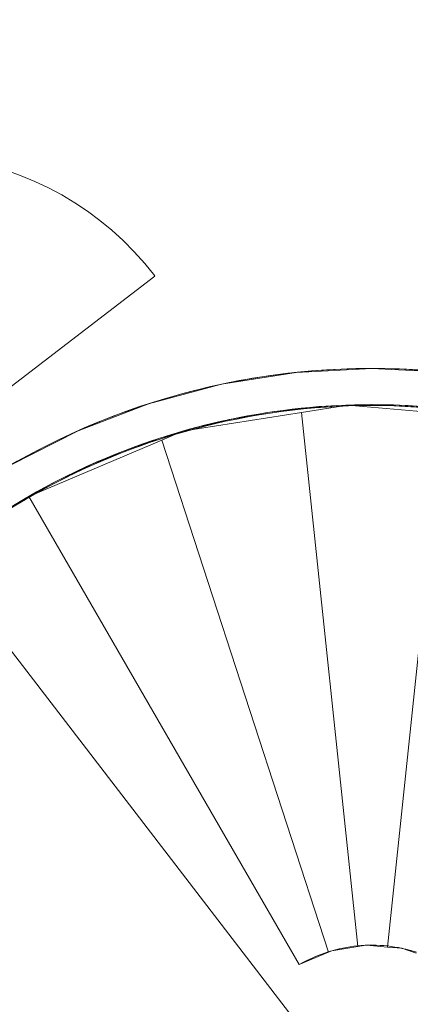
# Model space of a CAD drawing. Header units: inches. Extents: x 15 to 546804, y -66 to 267312.
# Tile 266 of 478: x 410895 to 411974, y 139192 to 141915. Entities that reach past the tile are written whole.
import ezdxf

# ---------------------------------------------------------------- set-up
doc = ezdxf.new("R2010")
doc.units = ezdxf.units.IN
doc.header["$MEASUREMENT"] = 0

msp = doc.modelspace()

# ---------------------------------------------------------------- linework, layer by layer
at = {"color": 7, "lineweight": 20}
for p, q in [((410586.7, 140682.8, 300), (411267.9, 141206.1, 300)), ((411658.6, 140939.8, 300), (411658.6, 140939.8, 4800)), ((411658.6, 140939.8, 4800), (411658.6, 140939.8, 4820)), ((411867.1, 140950.7, 300), (411867.1, 140950.7, 4800)), ((411867.1, 140950.7, 4800), (411867.1, 140950.7, 4820)), ((411452.3, 140907.1, 300), (411452.3, 140907.1, 4800)), ((411452.3, 140907.1, 4800), (411452.3, 140907.1, 4820)), ((411250.6, 140853.1, 300), (411250.6, 140853.1, 4800)), ((411250.6, 140853.1, 4800), (411250.6, 140853.1, 4820)), ((411801, 140849.4, 3050), (411801, 140849.4, 3300)), ((411867.1, 140850.6, 4800), (411867.1, 140850.6, 300)), ((411867.1, 140850.6, 4800), (411867.1, 140850.6, 4820)), ((411669, 140840.2, 4800), (411669, 140840.2, 300)), ((411669, 140840.2, 4800), (411669, 140840.2, 4820)), ((411673, 140829.2, 3050), (411828.3, 139351.5, 3050)), ((411673, 140829.2, 3300), (411828.3, 139351.5, 3300)), ((411673, 140829.2, 3050), (411673, 140829.2, 3300)), ((411673, 140829.2, 3300), (411828.3, 139351.5, 3300)), ((411673, 140829.2, 3550), (411828.3, 139351.5, 3550)), ((411673, 140829.2, 3300), (411673, 140829.2, 3550)), ((412065.4, 140826.3, 2800), (411910.3, 139350.5, 2800)), ((412065.4, 140826.3, 3050), (411910.3, 139350.5, 3050)), ((412065.4, 140826.3, 3050), (411910.3, 139350.5, 3050)), ((412065.4, 140826.3, 3300), (411910.3, 139350.5, 3300)), ((411473.1, 140809.2, 4800), (411473.1, 140809.2, 300)), ((411473.1, 140809.2, 4800), (411473.1, 140809.2, 4820)), ((411055.7, 140778.2, 300), (411055.7, 140778.2, 4800)), ((411055.7, 140778.2, 4800), (411055.7, 140778.2, 4820)), ((411344.8, 140777.2, 3300), (411344.8, 140777.2, 3550)), ((411281.6, 140757.8, 4800), (411281.6, 140757.8, 300)), ((411281.6, 140757.8, 4800), (411281.6, 140757.8, 4820)), ((411287.2, 140752.7, 3300), (411747.5, 139336.2, 3300)), ((411287.2, 140752.7, 3550), (411747.5, 139336.2, 3550)), ((411287.2, 140752.7, 3300), (411287.2, 140752.7, 3550)), ((411287.2, 140752.7, 3550), (411747.5, 139336.2, 3550)), ((411287.2, 140752.7, 3800), (411747.5, 139336.2, 3800)), ((411287.2, 140752.7, 3550), (411287.2, 140752.7, 3800)), ((411096.4, 140686.8, 4800), (411096.4, 140686.8, 300)), ((411096.4, 140686.8, 4800), (411096.4, 140686.8, 4820)), ((410919.7, 140596.7, 4800), (410919.7, 140596.7, 300)), ((411667.1, 139302.1, 3550), (410919.7, 140596.7, 3550)), ((411667.1, 139302.1, 3800), (410919.7, 140596.7, 3800)), ((410919.7, 140596.7, 3550), (410919.7, 140596.7, 3800)), ((410919.7, 140596.7, 4800), (410919.7, 140596.7, 4820)), ((410674.6, 140424.9, 3000), (412980.9, 137422.7, 3000)), ((411828.3, 139351.5, 3050), (411828.3, 139351.5, 3300)), ((411828.3, 139351.5, 3300), (411828.3, 139351.5, 3550)), ((411853.1, 139355.5, 3050), (411853.1, 139355.5, 3300)), ((411910.3, 139350.5, 2800), (411910.3, 139350.5, 3050)), ((411910.3, 139350.5, 3050), (411910.3, 139350.5, 3300)), ((411950.3, 139347, 2800), (411950.3, 139347, 3050)), ((411747.5, 139336.2, 3300), (411747.5, 139336.2, 3550)), ((411747.5, 139336.2, 3550), (411747.5, 139336.2, 3800)), ((411756.9, 139340.2, 3300), (411756.9, 139340.2, 3550)), ((411667.1, 139302.1, 3550), (411667.1, 139302.1, 3800))]:
    msp.add_line(p, q, dxfattribs=at)
at = {"color": 7, "lineweight": 20, "extrusion": (5.45071e-13, -6.72456e-13, -1)}
msp.add_arc((-411867.5, 138954.4, -3000), 1893.6, 50.9483, 233.9872, dxfattribs=at)
at = {"color": 7, "lineweight": 20}
for centre, radius, start, end in [((411867.1, 138955.7, 300), 1995, 337.8901, 129.0632), ((411867.1, 138955.7, 4800), 1995, 306, 129.0632), ((411867.1, 138955.7, 4800), 1995, 306, 129.0632), ((411867.1, 138955.7, 4820), 1995, 306, 129.0632), ((411867.1, 138955.7, 300), 1894.9, 306, 129.0666), ((411867.1, 138955.7, 4800), 1894.9, 306, 129.0666), ((411867.1, 138955.7, 4800), 1894.9, 306, 129.0666), ((411867.1, 138955.7, 4820), 1894.9, 306, 129.0666), ((411867.1, 138955.7, 3050), 1894.9, 83.9483, 95.9142), ((411867.1, 138955.7, 3300), 1894.9, 83.9483, 95.9142), ((411867.1, 138955.7, 3300), 1894.9, 95.9142, 107.8843), ((411867.1, 138955.7, 3550), 1894.9, 95.9142, 107.8843), ((411867.1, 138955.7, 3550), 1894.9, 107.8843, 120), ((411867.1, 138955.7, 3800), 1894.9, 107.8843, 120)]:
    msp.add_arc(centre, radius, start, end, dxfattribs=at)
at = {"color": 7, "lineweight": 20, "extrusion": (-1.7172e-12, -9.82843e-13, -1)}
for centre in [(-411867.1, 138955.7, -3300), (-411867.1, 138955.7, -3550)]:
    msp.add_arc(centre, 400, 72.5477, 84.4061, dxfattribs=at)
at = {"color": 7, "lineweight": 20, "extrusion": (-1.73478e-12, -7.87268e-13, -1)}
for centre in [(-411867.1, 138955.7, -3050), (-411867.1, 138955.7, -3300)]:
    msp.add_arc(centre, 400, 84.4061, 96.2451, dxfattribs=at)
at = {"color": 7, "lineweight": 20, "extrusion": (-1.82213e-12, -1.96985e-12, -1)}
for centre in [(-411867.1, 138955.7, -2800), (-411867.1, 138955.7, -3050)]:
    msp.add_arc(centre, 400, 96.2451, 108.0732, dxfattribs=at)
at = {"color": 7, "lineweight": 20, "extrusion": (-1.71492e-12, -9.90107e-13, -1)}
for centre in [(-411867.1, 138955.7, -3550), (-411867.1, 138955.7, -3800)]:
    msp.add_arc(centre, 400, 60, 72.5477, dxfattribs=at)
at = {"color": 7, "lineweight": 20, "extrusion": (0, 0, -1)}
for centre in [(410586.7, 140682.8, 300), (410586.7, 140682.8)]:
    msp.add_ellipse(centre, major_axis=(681.6, 523.6), ratio=0.999391, start_param=-1.570796, end_param=0, dxfattribs=at)
at = {"color": 7, "lineweight": 20}
for points, invisible_edges in [([(414067.1, 156655.7, 300), (401067.1, 139805.7, 300), (401067.1, 156655.7, 300)], 1), ([(401067.1, 139805.7, 300), (414067.1, 156655.7, 300), (404282.1, 139805.7, 300)], 3), ([(411452.3, 140907.1, 4800), (411658.6, 140939.8, 300), (411452.3, 140907.1, 300)], 1), ([(411658.6, 140939.8, 300), (411452.3, 140907.1, 4800), (411658.6, 140939.8, 4800)], 1), ([(411452.3, 140907.1, 4800), (411473.1, 140809.2, 4800), (411658.6, 140939.8, 4800)], 3), ([(411473.1, 140809.2, 300), (411452.3, 140907.1, 300), (411658.6, 140939.8, 300)], 13), ([(411452.3, 140907.1, 4820), (411658.6, 140939.8, 4800), (411452.3, 140907.1, 4800)], 1), ([(411658.6, 140939.8, 4800), (411452.3, 140907.1, 4820), (411658.6, 140939.8, 4820)], 1), ([(411658.6, 140939.8, 4800), (411473.1, 140809.2, 4800), (411669, 140840.2, 4800)], 13), ([(411473.1, 140809.2, 300), (411658.6, 140939.8, 300), (411669, 140840.2, 300)], 3), ([(411658.6, 140939.8, 4800), (411867.1, 140950.7, 300), (411658.6, 140939.8, 300)], 1), ([(411867.1, 140950.7, 300), (411658.6, 140939.8, 4800), (411867.1, 140950.7, 4800)], 1), ([(411658.6, 140939.8, 4800), (411669, 140840.2, 4800), (411867.1, 140950.7, 4800)], 3), ([(411669, 140840.2, 300), (411658.6, 140939.8, 300), (411867.1, 140950.7, 300)], 13), ([(411658.6, 140939.8, 4820), (411867.1, 140950.7, 4800), (411658.6, 140939.8, 4800)], 1), ([(411867.1, 140950.7, 4800), (411658.6, 140939.8, 4820), (411867.1, 140950.7, 4820)], 1), ([(411867.1, 140950.7, 4800), (411669, 140840.2, 4800), (411867.1, 140850.6, 4800)], 13), ([(411669, 140840.2, 300), (411867.1, 140950.7, 300), (411867.1, 140850.6, 300)], 3), ([(411867.1, 140950.7, 4800), (412075.6, 140939.8, 300), (411867.1, 140950.7, 300)], 1), ([(412075.6, 140939.8, 300), (411867.1, 140950.7, 4800), (412075.6, 140939.8, 4800)], 1), ([(411867.1, 140950.7, 4800), (411867.1, 140850.6, 4800), (412075.6, 140939.8, 4800)], 3), ([(411867.1, 140850.6, 300), (411867.1, 140950.7, 300), (412075.6, 140939.8, 300)], 13), ([(411867.1, 140950.7, 4820), (412075.6, 140939.8, 4800), (411867.1, 140950.7, 4800)], 1), ([(412075.6, 140939.8, 4800), (411867.1, 140950.7, 4820), (412075.6, 140939.8, 4820)], 1), ([(412075.6, 140939.8, 4800), (411867.1, 140850.6, 4800), (412065.2, 140840.2, 4800)], 13), ([(411867.1, 140850.6, 300), (412075.6, 140939.8, 300), (412065.2, 140840.2, 300)], 3), ([(411250.6, 140853.1, 4800), (411452.3, 140907.1, 300), (411250.6, 140853.1, 300)], 1), ([(411452.3, 140907.1, 300), (411250.6, 140853.1, 4800), (411452.3, 140907.1, 4800)], 1), ([(411250.6, 140853.1, 4800), (411281.6, 140757.8, 4800), (411452.3, 140907.1, 4800)], 3), ([(411281.6, 140757.8, 300), (411250.6, 140853.1, 300), (411452.3, 140907.1, 300)], 13), ([(411250.6, 140853.1, 4820), (411452.3, 140907.1, 4800), (411250.6, 140853.1, 4800)], 1), ([(411452.3, 140907.1, 4800), (411250.6, 140853.1, 4820), (411452.3, 140907.1, 4820)], 1), ([(411452.3, 140907.1, 4800), (411281.6, 140757.8, 4800), (411473.1, 140809.2, 4800)], 13), ([(411281.6, 140757.8, 300), (411452.3, 140907.1, 300), (411473.1, 140809.2, 300)], 3), ([(411055.7, 140778.2, 4800), (411250.6, 140853.1, 300), (411055.7, 140778.2, 300)], 1), ([(411250.6, 140853.1, 300), (411055.7, 140778.2, 4800), (411250.6, 140853.1, 4800)], 1), ([(411055.7, 140778.2, 4800), (411096.4, 140686.8, 4800), (411250.6, 140853.1, 4800)], 3), ([(411096.4, 140686.8, 300), (411055.7, 140778.2, 300), (411250.6, 140853.1, 300)], 13), ([(411055.7, 140778.2, 4820), (411250.6, 140853.1, 4800), (411055.7, 140778.2, 4800)], 1), ([(411250.6, 140853.1, 4800), (411055.7, 140778.2, 4820), (411250.6, 140853.1, 4820)], 1), ([(411250.6, 140853.1, 4800), (411096.4, 140686.8, 4800), (411281.6, 140757.8, 4800)], 13), ([(411096.4, 140686.8, 300), (411250.6, 140853.1, 300), (411281.6, 140757.8, 300)], 3), ([(411867.1, 140850.6, 4800), (411669, 140840.2, 300), (411867.1, 140850.6, 300)], 1), ([(411669, 140840.2, 300), (411867.1, 140850.6, 4800), (411669, 140840.2, 4800)], 1), ([(411867.1, 140850.6, 4820), (411669, 140840.2, 4800), (411867.1, 140850.6, 4800)], 1), ([(411669, 140840.2, 4800), (411867.1, 140850.6, 4820), (411669, 140840.2, 4820)], 1), ([(411673, 140829.2, 3050), (411801, 140849.4, 3300), (411801, 140849.4, 3050)], 1), ([(411801, 140849.4, 3300), (411673, 140829.2, 3050), (411673, 140829.2, 3300)], 1), ([(411828.3, 139351.5, 3300), (411801, 140849.4, 3300), (411673, 140829.2, 3300)], 1), ([(411801, 140849.4, 3050), (411828.3, 139351.5, 3050), (411673, 140829.2, 3050)], 1), ([(411801, 140849.4, 3300), (412065.4, 140826.3, 3050), (411801, 140849.4, 3050)], 1), ([(412065.4, 140826.3, 3050), (411801, 140849.4, 3300), (412065.4, 140826.3, 3300)], 1), ([(411801, 140849.4, 3300), (411828.3, 139351.5, 3300), (412065.4, 140826.3, 3300)], 3), ([(411828.3, 139351.5, 3050), (411801, 140849.4, 3050), (412065.4, 140826.3, 3050)], 13), ([(412065.2, 140840.2, 4800), (411867.1, 140850.6, 300), (412065.2, 140840.2, 300)], 1), ([(411867.1, 140850.6, 300), (412065.2, 140840.2, 4800), (411867.1, 140850.6, 4800)], 1), ([(412065.2, 140840.2, 4820), (411867.1, 140850.6, 4800), (412065.2, 140840.2, 4800)], 1), ([(411867.1, 140850.6, 4800), (412065.2, 140840.2, 4820), (411867.1, 140850.6, 4820)], 1), ([(411344.8, 140777.2, 3550), (411673, 140829.2, 3300), (411344.8, 140777.2, 3300)], 1), ([(411673, 140829.2, 3300), (411344.8, 140777.2, 3550), (411673, 140829.2, 3550)], 1), ([(411344.8, 140777.2, 3550), (411747.5, 139336.2, 3550), (411673, 140829.2, 3550)], 3), ([(411747.5, 139336.2, 3300), (411344.8, 140777.2, 3300), (411673, 140829.2, 3300)], 13), ([(411669, 140840.2, 4800), (411473.1, 140809.2, 300), (411669, 140840.2, 300)], 1), ([(411473.1, 140809.2, 300), (411669, 140840.2, 4800), (411473.1, 140809.2, 4800)], 1), ([(411669, 140840.2, 4820), (411473.1, 140809.2, 4800), (411669, 140840.2, 4800)], 1), ([(411473.1, 140809.2, 4800), (411669, 140840.2, 4820), (411473.1, 140809.2, 4820)], 1), ([(411673, 140829.2, 3300), (411828.3, 139351.5, 3550), (411828.3, 139351.5, 3300)], 1), ([(411828.3, 139351.5, 3550), (411673, 140829.2, 3300), (411673, 140829.2, 3550)], 1), ([(411673, 140829.2, 3550), (411747.5, 139336.2, 3550), (411756.9, 139340.2, 3550)], 13), ([(411673, 140829.2, 3550), (411756.9, 139340.2, 3550), (411828.3, 139351.5, 3550)], 1), ([(411747.5, 139336.2, 3300), (411673, 140829.2, 3300), (411756.9, 139340.2, 3300)], 3), ([(411756.9, 139340.2, 3300), (411673, 140829.2, 3300), (411828.3, 139351.5, 3300)], 1), ([(411828.3, 139351.5, 3300), (411673, 140829.2, 3050), (411828.3, 139351.5, 3050)], 1), ([(411673, 140829.2, 3050), (411828.3, 139351.5, 3300), (411673, 140829.2, 3300)], 1), ([(412065.4, 140826.3, 3300), (411828.3, 139351.5, 3300), (411853.1, 139355.5, 3300)], 13), ([(411828.3, 139351.5, 3050), (412065.4, 140826.3, 3050), (411853.1, 139355.5, 3050)], 3), ([(412065.4, 140826.3, 3300), (411853.1, 139355.5, 3300), (411910.3, 139350.5, 3300)], 1), ([(411853.1, 139355.5, 3050), (412065.4, 140826.3, 3050), (411910.3, 139350.5, 3050)], 1), ([(412065.4, 140826.3, 3050), (411910.3, 139350.5, 3300), (411910.3, 139350.5, 3050)], 1), ([(411910.3, 139350.5, 3300), (412065.4, 140826.3, 3050), (412065.4, 140826.3, 3300)], 1), ([(411910.3, 139350.5, 3050), (412065.4, 140826.3, 2800), (411910.3, 139350.5, 2800)], 1), ([(412065.4, 140826.3, 2800), (411910.3, 139350.5, 3050), (412065.4, 140826.3, 3050)], 1), ([(411950.3, 139347, 3050), (412065.4, 140826.3, 3050), (411910.3, 139350.5, 3050)], 1), ([(412065.4, 140826.3, 2800), (411950.3, 139347, 2800), (411910.3, 139350.5, 2800)], 1), ([(412065.4, 140826.3, 3050), (411950.3, 139347, 3050), (411990.3, 139333.2, 3050)], 13), ([(411950.3, 139347, 2800), (412065.4, 140826.3, 2800), (411990.3, 139333.2, 2800)], 3), ([(411473.1, 140809.2, 4800), (411281.6, 140757.8, 300), (411473.1, 140809.2, 300)], 1), ([(411281.6, 140757.8, 300), (411473.1, 140809.2, 4800), (411281.6, 140757.8, 4800)], 1), ([(411473.1, 140809.2, 4820), (411281.6, 140757.8, 4800), (411473.1, 140809.2, 4800)], 1), ([(411281.6, 140757.8, 4800), (411473.1, 140809.2, 4820), (411281.6, 140757.8, 4820)], 1), ([(410869.6, 140683.4, 4800), (411055.7, 140778.2, 300), (410869.6, 140683.4, 300)], 1), ([(411055.7, 140778.2, 300), (410869.6, 140683.4, 4800), (411055.7, 140778.2, 4800)], 1), ([(410869.6, 140683.4, 4800), (410919.7, 140596.7, 4800), (411055.7, 140778.2, 4800)], 3), ([(410919.7, 140596.7, 300), (410869.6, 140683.4, 300), (411055.7, 140778.2, 300)], 13), ([(410869.6, 140683.4, 4820), (411055.7, 140778.2, 4800), (410869.6, 140683.4, 4800)], 1), ([(411055.7, 140778.2, 4800), (410869.6, 140683.4, 4820), (411055.7, 140778.2, 4820)], 1), ([(411055.7, 140778.2, 4800), (410919.7, 140596.7, 4800), (411096.4, 140686.8, 4800)], 13), ([(410919.7, 140596.7, 300), (411055.7, 140778.2, 300), (411096.4, 140686.8, 300)], 3), ([(411287.2, 140752.7, 3300), (411344.8, 140777.2, 3550), (411344.8, 140777.2, 3300)], 1), ([(411344.8, 140777.2, 3550), (411287.2, 140752.7, 3300), (411287.2, 140752.7, 3550)], 1), ([(411747.5, 139336.2, 3550), (411344.8, 140777.2, 3550), (411287.2, 140752.7, 3550)], 1), ([(411344.8, 140777.2, 3300), (411747.5, 139336.2, 3300), (411287.2, 140752.7, 3300)], 1), ([(410919.7, 140596.7, 3550), (411287.2, 140752.7, 3800), (411287.2, 140752.7, 3550)], 1), ([(411287.2, 140752.7, 3800), (410919.7, 140596.7, 3550), (410919.7, 140596.7, 3800)], 1), ([(411667.1, 139302.1, 3800), (411287.2, 140752.7, 3800), (410919.7, 140596.7, 3800)], 1), ([(411287.2, 140752.7, 3550), (411667.1, 139302.1, 3550), (410919.7, 140596.7, 3550)], 1), ([(411281.6, 140757.8, 4800), (411096.4, 140686.8, 300), (411281.6, 140757.8, 300)], 1), ([(411096.4, 140686.8, 300), (411281.6, 140757.8, 4800), (411096.4, 140686.8, 4800)], 1), ([(411281.6, 140757.8, 4820), (411096.4, 140686.8, 4800), (411281.6, 140757.8, 4800)], 1), ([(411096.4, 140686.8, 4800), (411281.6, 140757.8, 4820), (411096.4, 140686.8, 4820)], 1), ([(411287.2, 140752.7, 3550), (411747.5, 139336.2, 3800), (411747.5, 139336.2, 3550)], 1), ([(411747.5, 139336.2, 3800), (411287.2, 140752.7, 3550), (411287.2, 140752.7, 3800)], 1), ([(411287.2, 140752.7, 3800), (411667.1, 139302.1, 3800), (411747.5, 139336.2, 3800)], 1), ([(411667.1, 139302.1, 3550), (411287.2, 140752.7, 3550), (411747.5, 139336.2, 3550)], 1), ([(411747.5, 139336.2, 3550), (411287.2, 140752.7, 3300), (411747.5, 139336.2, 3300)], 1), ([(411287.2, 140752.7, 3300), (411747.5, 139336.2, 3550), (411287.2, 140752.7, 3550)], 1), ([(410869.6, 140683.4, 4800), (410753.3, 140488.7, 4800), (410919.7, 140596.7, 4800)], 13), ([(410753.3, 140488.7, 300), (410869.6, 140683.4, 300), (410919.7, 140596.7, 300)], 3), ([(411096.4, 140686.8, 4800), (410919.7, 140596.7, 300), (411096.4, 140686.8, 300)], 1), ([(410919.7, 140596.7, 300), (411096.4, 140686.8, 4800), (410919.7, 140596.7, 4800)], 1), ([(411096.4, 140686.8, 4820), (410919.7, 140596.7, 4800), (411096.4, 140686.8, 4800)], 1), ([(410919.7, 140596.7, 4800), (411096.4, 140686.8, 4820), (410919.7, 140596.7, 4820)], 1), ([(410919.7, 140596.7, 4800), (410753.3, 140488.7, 300), (410919.7, 140596.7, 300)], 1), ([(410753.3, 140488.7, 300), (410919.7, 140596.7, 4800), (410753.3, 140488.7, 4800)], 1), ([(410919.7, 140596.7, 4820), (410753.3, 140488.7, 4800), (410919.7, 140596.7, 4800)], 1), ([(410753.3, 140488.7, 4800), (410919.7, 140596.7, 4820), (410753.3, 140488.7, 4820)], 1), ([(411667.1, 139302.1, 3800), (410919.7, 140596.7, 3550), (411667.1, 139302.1, 3550)], 1), ([(410919.7, 140596.7, 3550), (411667.1, 139302.1, 3800), (410919.7, 140596.7, 3800)], 1), ([(411828.3, 139351.5, 3550), (411756.9, 139340.2, 3300), (411828.3, 139351.5, 3300)], 1), ([(411756.9, 139340.2, 3300), (411828.3, 139351.5, 3550), (411756.9, 139340.2, 3550)], 1), ([(411853.1, 139355.5, 3300), (411828.3, 139351.5, 3050), (411853.1, 139355.5, 3050)], 1), ([(411828.3, 139351.5, 3050), (411853.1, 139355.5, 3300), (411828.3, 139351.5, 3300)], 1), ([(411910.3, 139350.5, 3300), (411853.1, 139355.5, 3050), (411910.3, 139350.5, 3050)], 1), ([(411853.1, 139355.5, 3050), (411910.3, 139350.5, 3300), (411853.1, 139355.5, 3300)], 1), ([(411950.3, 139347, 2800), (411910.3, 139350.5, 3050), (411910.3, 139350.5, 2800)], 1), ([(411910.3, 139350.5, 3050), (411950.3, 139347, 2800), (411950.3, 139347, 3050)], 1), ([(411990.3, 139333.2, 2800), (411950.3, 139347, 3050), (411950.3, 139347, 2800)], 1), ([(411950.3, 139347, 3050), (411990.3, 139333.2, 2800), (411990.3, 139333.2, 3050)], 1), ([(411747.5, 139336.2, 3800), (411667.1, 139302.1, 3550), (411747.5, 139336.2, 3550)], 1), ([(411667.1, 139302.1, 3550), (411747.5, 139336.2, 3800), (411667.1, 139302.1, 3800)], 1), ([(411756.9, 139340.2, 3550), (411747.5, 139336.2, 3300), (411756.9, 139340.2, 3300)], 1), ([(411747.5, 139336.2, 3300), (411756.9, 139340.2, 3550), (411747.5, 139336.2, 3550)], 1)]:
    msp.add_3dface(points, dxfattribs=dict(at, invisible_edges=invisible_edges))

doc.saveas('drawing.dxf')
